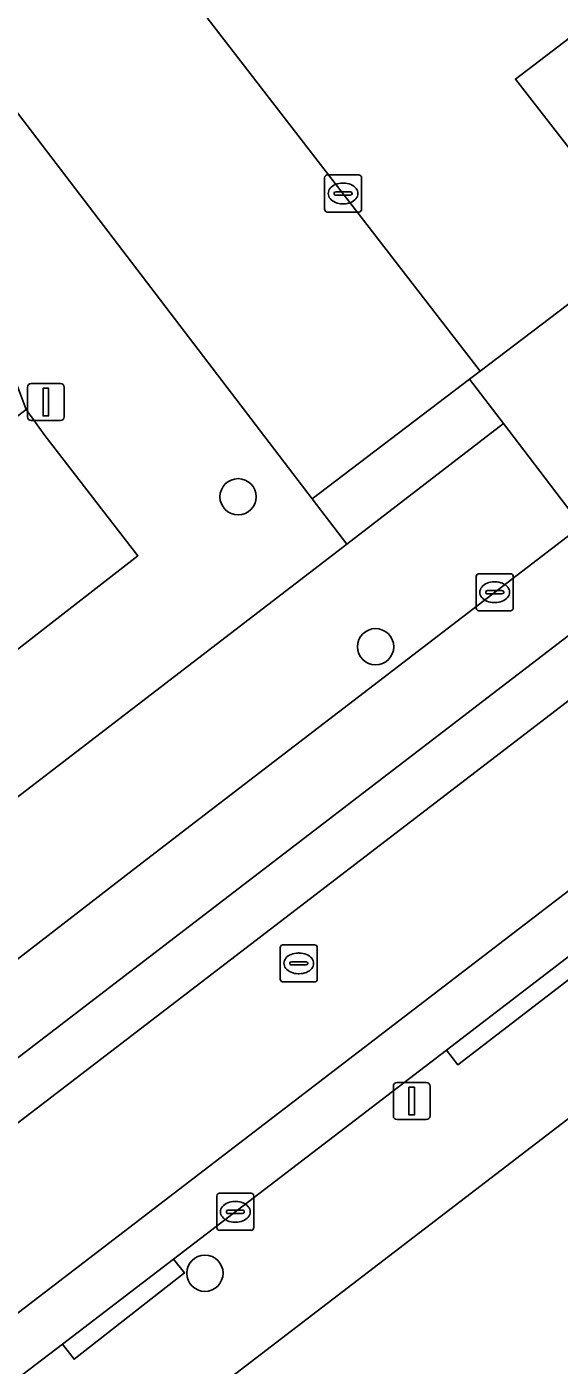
# Model space of a CAD drawing. Extents: x 159352 to 160617, y 385888 to 387323.
# Drawn here: x 159906.78 to 159921.15, y 386486.62 to 386522.75 of the extents above; entities that cross this region are included whole.
import ezdxf

# ---------------------------------------------------------------- set-up
doc = ezdxf.new("R2010")
doc.units = 0
for name, color, linetype in [('IMGEO_Boom', 7, 'Continuous'), ('IMGEO_Erf', 7, 'Continuous'), ('IMGEO_Groenvoorziening', 7, 'Continuous'), ('IMGEO_Haag', 7, 'Continuous'), ('IMGEO_Kolk', 7, 'Continuous'), ('IMGEO_Lichtmast', 7, 'Continuous'), ('IMGEO_Parkeervlak_gesloten', 7, 'Continuous'), ('IMGEO_Parkeervlak_open', 7, 'Continuous'), ('IMGEO_Rijbaan_lokaal_gesloten', 7, 'Continuous'), ('IMGEO_Rijbaan_lokaal_open', 7, 'Continuous'), ('IMGEO_Rioolput', 7, 'Continuous'), ('IMGEO_Voetpad_open', 7, 'Continuous')]:
    doc.layers.add(name, color=color, linetype=linetype)

msp = doc.modelspace()

# ---------------------------------------------------------------- linework, layer by layer
at = {"layer": 'IMGEO_Boom'}
for centre in [(159912.48, 386510.065), (159916.193, 386506.017), (159911.587, 386489.102)]:
    msp.add_circle(centre, 0.489, dxfattribs=at)
at = {"layer": 'IMGEO_Erf'}
msp.add_lwpolyline([(159984.546, 386541.708), (159952.365, 386517.008), (159930.173, 386500), (159908.837, 386483.648), (159919.421, 386469.713), (159895.899, 386424.892), (159897.755, 386422.547), (159906.169, 386411.913)], dxfattribs=at)
at = {"layer": 'IMGEO_Groenvoorziening'}
msp.add_lwpolyline([(159902.478, 386502.796), (159898.879, 386500), (159895.634, 386497.856), (159894.41, 386496.941), (159894.781, 386496.461), (159896.511, 386494.264), (159903.976, 386500), (159915.412, 386508.788), (159914.482, 386510.005), (159906.02, 386521.077), (159905.493, 386521.701), (159905.754, 386520.991), (159906.466, 386513.212), (159906.757, 386512.416), (159907.263, 386511.72), (159909.779, 386508.474), (159904.699, 386504.529)], dxfattribs=at)
msp.add_lwpolyline([(159918.729, 386513.236), (159914.482, 386510.005), (159915.412, 386508.788), (159919.646, 386512.038)], close=True, dxfattribs=at)
at = {"layer": 'IMGEO_Haag'}
msp.add_lwpolyline([(159918.729, 386513.236), (159914.482, 386510.005), (159915.412, 386508.788), (159919.646, 386512.038)], close=True, dxfattribs=at)
at = {"layer": 'IMGEO_Kolk'}
for p, q in [((159914.814, 386517.826), (159914.814, 386518.678)), ((159914.889, 386518.752), (159915.741, 386518.752)), ((159915.302, 386518.532), (159915.327, 386518.532)), ((159915.815, 386518.678), (159915.815, 386517.826)), ((159915.073, 386518.246), (159915.073, 386518.258)), ((159915.511, 386518.209), (159915.113, 386518.209)), ((159915.116, 386518.295), (159915.514, 386518.295)), ((159915.557, 386518.258), (159915.557, 386518.246)), ((159915.325, 386517.972), (159915.3, 386517.972)), ((159915.741, 386517.752), (159914.889, 386517.752)), ((159918.907, 386507.061), (159918.907, 386507.913)), ((159918.982, 386507.987), (159919.834, 386507.987)), ((159919.395, 386507.767), (159919.42, 386507.767)), ((159919.908, 386507.913), (159919.908, 386507.061)), ((159919.166, 386507.481), (159919.166, 386507.493)), ((159919.604, 386507.444), (159919.206, 386507.444)), ((159919.209, 386507.53), (159919.607, 386507.53)), ((159919.65, 386507.493), (159919.65, 386507.481)), ((159919.834, 386506.987), (159918.982, 386506.987)), ((159919.418, 386507.207), (159919.393, 386507.207)), ((159911.905, 386490.335), (159911.905, 386491.187)), ((159911.98, 386491.261), (159912.832, 386491.261)), ((159912.906, 386491.187), (159912.906, 386490.335)), ((159912.164, 386490.755), (159912.164, 386490.767)), ((159912.602, 386490.718), (159912.204, 386490.718)), ((159912.207, 386490.804), (159912.605, 386490.804)), ((159912.393, 386491.041), (159912.418, 386491.041)), ((159912.648, 386490.767), (159912.648, 386490.755)), ((159912.416, 386490.481), (159912.391, 386490.481)), ((159912.832, 386490.261), (159911.98, 386490.261))]:
    msp.add_line(p, q, dxfattribs=at)
for points in [[(159914.814, 386517.826), (159914.814, 386518.678)], [(159914.889, 386518.752), (159915.741, 386518.752)], [(159915.815, 386518.678), (159915.815, 386517.826)], [(159915.741, 386517.752), (159914.889, 386517.752)], [(159918.907, 386507.061), (159918.907, 386507.913)], [(159918.982, 386507.987), (159919.834, 386507.987)], [(159919.908, 386507.913), (159919.908, 386507.061)], [(159919.834, 386506.987), (159918.982, 386506.987)], [(159911.905, 386490.335), (159911.905, 386491.187)], [(159911.98, 386491.261), (159912.832, 386491.261)], [(159912.906, 386491.187), (159912.906, 386490.335)], [(159912.832, 386490.261), (159911.98, 386490.261)]]:
    msp.add_lwpolyline(points, dxfattribs=at)
for centre, radius, start, end in [((159914.891, 386518.676), 0.0765, 91.552, 178.448), ((159914.891, 386518.676), 0.0765, 91.552, 178.448), ((159915.739, 386518.676), 0.0765, 1.552, 88.448), ((159915.739, 386518.676), 0.0765, 1.552, 88.448), ((159915.113, 386518.255), 0.0403, 85.8775, 175.7526), ((159915.11, 386518.245), 0.0366, 178.938, 274.7102), ((159915.514, 386518.252), 0.043, 264.8664, 352.4533), ((159915.518, 386518.257), 0.0386, 1.7309, 96.639), ((159914.891, 386517.828), 0.0765, 181.552, 268.448), ((159914.891, 386517.828), 0.0765, 181.552, 268.448), ((159915.739, 386517.828), 0.0765, 271.552, 358.448), ((159915.739, 386517.828), 0.0765, 271.552, 358.448), ((159918.984, 386507.911), 0.0765, 91.552, 178.448), ((159918.984, 386507.911), 0.0765, 91.552, 178.448), ((159919.832, 386507.911), 0.0765, 1.552, 88.448), ((159919.832, 386507.911), 0.0765, 1.552, 88.448), ((159919.206, 386507.49), 0.0403, 85.8775, 175.7526), ((159919.203, 386507.48), 0.0366, 178.938, 274.7102), ((159919.607, 386507.487), 0.043, 264.8664, 352.4533), ((159919.611, 386507.492), 0.0386, 1.7309, 96.639), ((159918.984, 386507.063), 0.0765, 181.552, 268.448), ((159918.984, 386507.063), 0.0765, 181.552, 268.448), ((159919.832, 386507.063), 0.0765, 271.552, 358.448), ((159919.832, 386507.063), 0.0765, 271.552, 358.448), ((159911.982, 386491.185), 0.0765, 91.552, 178.448), ((159911.982, 386491.185), 0.0765, 91.552, 178.448), ((159912.83, 386491.185), 0.0765, 1.552, 88.448), ((159912.83, 386491.185), 0.0765, 1.552, 88.448), ((159912.204, 386490.764), 0.0403, 85.8775, 175.7526), ((159912.201, 386490.754), 0.0366, 178.938, 274.7102), ((159912.605, 386490.761), 0.043, 264.8664, 352.4533), ((159912.609, 386490.766), 0.0386, 1.7309, 96.639), ((159911.982, 386490.337), 0.0765, 181.552, 268.448), ((159911.982, 386490.337), 0.0765, 181.552, 268.448), ((159912.83, 386490.337), 0.0765, 271.552, 358.448), ((159912.83, 386490.337), 0.0765, 271.552, 358.448)]:
    msp.add_arc(centre, radius, start, end, dxfattribs=at)
for centre, major_axis, ratio, start_param, end_param in [((159915.301, 386518.252), (-0.387, 0.002), 0.722429, 4.712389, 7.853982), ((159915.326, 386518.252), (-0.39, 0.002), 0.717154, 1.570796, 4.712389), ((159919.394, 386507.487), (-0.387, 0.002), 0.722429, 4.712389, 7.853982), ((159919.419, 386507.487), (-0.39, 0.002), 0.717154, 1.570796, 4.712389), ((159912.392, 386490.761), (-0.387, 0.002), 0.722429, 4.712389, 7.853982), ((159912.417, 386490.761), (-0.39, 0.002), 0.717154, 1.570796, 4.712389)]:
    msp.add_ellipse(centre, major_axis=major_axis, ratio=ratio, start_param=start_param, end_param=end_param, dxfattribs=at)
at = {"layer": 'IMGEO_Lichtmast'}
for p, q in [((159906.897, 386513.121), (159907.687, 386513.121)), ((159907.687, 386513.121), (159906.897, 386513.121)), ((159906.797, 386512.221), (159906.797, 386513.021)), ((159906.797, 386513.021), (159906.797, 386512.221)), ((159907.787, 386513.021), (159907.787, 386512.221)), ((159907.787, 386512.221), (159907.787, 386513.021)), ((159907.687, 386512.121), (159906.897, 386512.121)), ((159906.897, 386512.121), (159907.687, 386512.121)), ((159916.672, 386493.35), (159916.672, 386494.15)), ((159916.672, 386494.15), (159916.672, 386493.35)), ((159916.772, 386494.25), (159917.562, 386494.25)), ((159917.562, 386494.25), (159916.772, 386494.25)), ((159917.662, 386494.15), (159917.662, 386493.35)), ((159917.662, 386493.35), (159917.662, 386494.15)), ((159917.562, 386493.25), (159916.772, 386493.25)), ((159916.772, 386493.25), (159917.562, 386493.25))]:
    msp.add_line(p, q, dxfattribs=at)
for points in [[(159907.217, 386512.996), (159907.367, 386512.996), (159907.367, 386512.246), (159907.217, 386512.246), (159907.217, 386512.996)], [(159917.092, 386494.125), (159917.242, 386494.125), (159917.242, 386493.375), (159917.092, 386493.375), (159917.092, 386494.125)]]:
    msp.add_lwpolyline(points, dxfattribs=at)
for centre, start, end in [((159906.897, 386513.021), 90, 180), ((159906.897, 386513.021), 90, 180), ((159907.687, 386513.021), 0, 90), ((159907.687, 386513.021), 360, 90), ((159906.897, 386512.221), 180, 270), ((159906.897, 386512.221), 180, 270), ((159907.687, 386512.221), 270, 0), ((159907.687, 386512.221), 270, 0), ((159916.772, 386494.15), 90, 180), ((159916.772, 386494.15), 90, 180), ((159917.562, 386494.15), 0, 90), ((159917.562, 386494.15), 360, 90), ((159916.772, 386493.35), 180, 270), ((159916.772, 386493.35), 180, 270), ((159917.562, 386493.35), 270, 0), ((159917.562, 386493.35), 270, 0)]:
    msp.add_arc(centre, 0.1, start, end, dxfattribs=at)
at = {"layer": 'IMGEO_Parkeervlak_gesloten'}
for points in [[(159876.924, 386472.328), (159899.739, 386489.718), (159978.286, 386549.954), (159978.068, 386550.238), (159977.564, 386550.208), (159975.608, 386550.229)], [(159974.688, 386549.863), (159970.339, 386546.5), (159949.802, 386530.673), (159926.982, 386513.283), (159924.258, 386511.207), (159921.752, 386509.284), (159911.446, 386501.377), (159909.661, 386500), (159905.719, 386496.959), (159899.555, 386492.261), (159893.309, 386487.448), (159887.281, 386482.827), (159886.65, 386482.339), (159878.181, 386475.807)]]:
    msp.add_lwpolyline(points, dxfattribs=at)
at = {"layer": 'IMGEO_Parkeervlak_open'}
for points in [[(159938.858, 386535.773), (159919.966, 386521.341), (159923.468, 386516.842), (159923.967, 386517.223), (159942.332, 386531.263)], [(159911.495, 386523.195), (159908.093, 386527.599), (159903.673, 386524.147), (159904.781, 386522.645), (159904.919, 386522.517), (159905.493, 386521.701), (159906.02, 386521.077), (159914.482, 386510.005), (159918.729, 386513.236), (159919.018, 386513.456)]]:
    msp.add_lwpolyline(points, close=True, dxfattribs=at)
msp.add_lwpolyline([(159904.699, 386504.529), (159909.779, 386508.474), (159907.263, 386511.72), (159906.757, 386512.416), (159903.044, 386509.559), (159892.482, 386501.239)], dxfattribs=at)
at = {"layer": 'IMGEO_Rijbaan_lokaal_gesloten'}
for points in [[(159859.708, 386457.258), (159979.14, 386548.844), (159978.286, 386549.954), (159899.739, 386489.718), (159876.924, 386472.328), (159870.066, 386467.048), (159858.807, 386458.451)], [(159862.162, 386454.007), (159981.625, 386545.617), (159979.14, 386548.844), (159859.708, 386457.258)]]:
    msp.add_lwpolyline(points, close=True, dxfattribs=at)
for points in [[(159981.625, 386545.617), (159862.162, 386454.007)], [(159906.298, 386486.087), (159907.737, 386487.189), (159910.736, 386489.485), (159918.106, 386495.127), (159921.73, 386497.902), (159922.567, 386498.547), (159924.469, 386500), (159926.14, 386501.284), (159928.839, 386503.352), (159933.77, 386507.144), (159938.561, 386510.815), (159944.357, 386515.23), (159947.079, 386517.33)]]:
    msp.add_lwpolyline(points, dxfattribs=at)
at = {"layer": 'IMGEO_Rijbaan_lokaal_open'}
msp.add_lwpolyline([(159938.858, 386535.773), (159938.657, 386536.034), (159940.649, 386537.568), (159937.004, 386542.774), (159921.481, 386530.86), (159911.495, 386523.195), (159919.018, 386513.456), (159923.468, 386516.842), (159919.966, 386521.341)], close=True, dxfattribs=at)
at = {"layer": 'IMGEO_Rioolput'}
for p, q in [((159913.693, 386497.968), (159914.545, 386497.968)), ((159913.618, 386497.042), (159913.618, 386497.894)), ((159914.106, 386497.748), (159914.131, 386497.748)), ((159914.619, 386497.894), (159914.619, 386497.042)), ((159913.877, 386497.462), (159913.877, 386497.474)), ((159914.315, 386497.425), (159913.917, 386497.425)), ((159913.92, 386497.511), (159914.318, 386497.511)), ((159914.361, 386497.474), (159914.361, 386497.462)), ((159914.545, 386496.968), (159913.693, 386496.968)), ((159914.129, 386497.188), (159914.104, 386497.188))]:
    msp.add_line(p, q, dxfattribs=at)
for points in [[(159913.693, 386497.968), (159914.545, 386497.968)], [(159913.618, 386497.042), (159913.618, 386497.894)], [(159914.619, 386497.894), (159914.619, 386497.042)], [(159914.545, 386496.968), (159913.693, 386496.968)]]:
    msp.add_lwpolyline(points, dxfattribs=at)
for centre, radius, start, end in [((159913.695, 386497.892), 0.0765, 91.552, 178.448), ((159913.695, 386497.892), 0.0765, 91.552, 178.448), ((159914.543, 386497.892), 0.0765, 1.552, 88.448), ((159914.543, 386497.892), 0.0765, 1.552, 88.448), ((159913.917, 386497.471), 0.0403, 85.8775, 175.7526), ((159913.914, 386497.461), 0.0366, 178.938, 274.7102), ((159914.318, 386497.468), 0.043, 264.8664, 352.4533), ((159914.322, 386497.473), 0.0386, 1.7309, 96.639), ((159913.695, 386497.044), 0.0765, 181.552, 268.448), ((159913.695, 386497.044), 0.0765, 181.552, 268.448), ((159914.543, 386497.044), 0.0765, 271.552, 358.448), ((159914.543, 386497.044), 0.0765, 271.552, 358.448)]:
    msp.add_arc(centre, radius, start, end, dxfattribs=at)
for centre, major_axis, ratio, start_param, end_param in [((159914.105, 386497.468), (-0.387, 0.002), 0.722429, 4.712389, 7.853982), ((159914.13, 386497.468), (-0.39, 0.002), 0.717154, 1.570796, 4.712389)]:
    msp.add_ellipse(centre, major_axis=major_axis, ratio=ratio, start_param=start_param, end_param=end_param, dxfattribs=at)
at = {"layer": 'IMGEO_Voetpad_open'}
for points in [[(159856.998, 386447.102), (159858.062, 386444.883), (159861.63, 386447.437), (159868.81, 386452.849), (159898.246, 386475.531), (159903.401, 386479.482), (159908.837, 386483.648), (159930.173, 386500), (159952.365, 386517.008), (159984.546, 386541.708)], [(159947.079, 386517.33), (159944.357, 386515.23), (159938.561, 386510.815), (159938.865, 386510.419), (159934.074, 386506.748), (159933.77, 386507.144), (159928.839, 386503.352), (159926.14, 386501.284), (159926.444, 386500.888), (159925.285, 386500), (159922.871, 386498.151), (159922.567, 386498.547), (159921.73, 386497.902), (159922.033, 386497.506), (159918.409, 386494.731), (159918.106, 386495.127), (159910.736, 386489.485), (159911.03, 386489.11), (159908.056, 386486.781), (159907.737, 386487.189), (159906.298, 386486.087)], [(159887.281, 386482.827), (159893.309, 386487.448), (159892.674, 386488.272), (159898.92, 386493.085), (159899.555, 386492.261), (159905.719, 386496.959), (159909.661, 386500), (159911.446, 386501.377), (159921.752, 386509.284), (159919.646, 386512.038), (159915.412, 386508.788), (159903.976, 386500), (159896.511, 386494.264), (159894.781, 386496.461), (159890.038, 386492.832), (159891.741, 386490.631), (159891.379, 386490.351), (159887.228, 386487.143), (159885.822, 386486.056)]]:
    msp.add_lwpolyline(points, dxfattribs=at)
for points in [[(159924.868, 386516.046), (159923.967, 386517.223), (159923.468, 386516.842), (159919.018, 386513.456), (159918.729, 386513.236), (159919.646, 386512.038), (159921.752, 386509.284), (159924.258, 386511.207), (159926.982, 386513.283)], [(159921.73, 386497.902), (159918.106, 386495.127), (159918.409, 386494.731), (159922.033, 386497.506)], [(159907.737, 386487.189), (159908.056, 386486.781), (159911.03, 386489.11), (159910.736, 386489.485)]]:
    msp.add_lwpolyline(points, close=True, dxfattribs=at)

doc.saveas('drawing.dxf')
